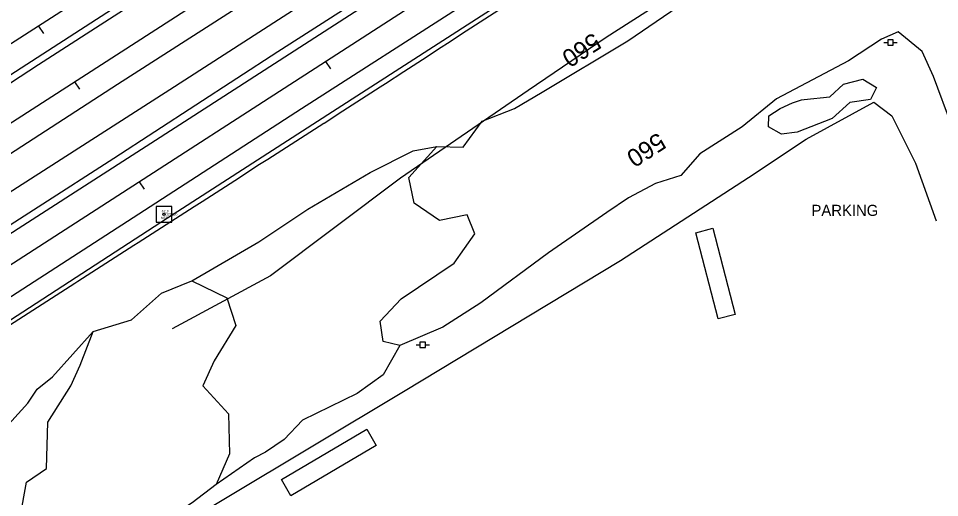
# Model space of a CAD drawing. Extents: x 1901471 to 1963503, y 756461 to 799997.
# Drawn here: x 1924910.8 to 1925326.1, y 770115 to 770331.1 of the extents above; entities that cross this region are included whole.
import ezdxf

# ---------------------------------------------------------------- set-up
doc = ezdxf.new("R2010")
doc.units = 0
for name, color, linetype in [('Default', 7, 'Continuous'), ('RD_DTM_BkLn1', 7, 'Continuous'), ('RD_EX_Bldg', 7, 'Continuous'), ('RD_EX_Fence_Other', 7, 'Continuous'), ('RD_EX_H2O', 7, 'Continuous'), ('RD_EX_Road', 7, 'Continuous'), ('RD_EX_Road_txCode', 7, 'Continuous'), ('RD_EX_UT', 7, 'Continuous'), ('RD_EX_VEG', 7, 'Continuous'), ('RD_HC_Cl', 7, 'Continuous'), ('RD_HC_Data_Tic', 7, 'Continuous'), ('RD_HC_Survey', 7, 'Continuous'), ('RD_HC_TX_Sta50', 7, 'Continuous'), ('RD_HC_txCode', 7, 'Continuous'), ('RD_SMD_Locator', 7, 'Continuous')]:
    doc.layers.add(name, color=color, linetype=linetype)

# ---------------------------------------------------------------- blocks, each defined once
blk = doc.blocks.new('PP')
at = {"layer": 'RD_EX_UT'}
for p, q in [((2.49, 2.51), (-2.51, 2.51)), ((-2.51, 2.51), (-2.51, -2.49)), ((2.49, -2.49), (2.49, 2.51)), ((-5.94, -0.05), (-2.47, -0.05)), ((-2.51, -2.49), (2.49, -2.49)), ((2.42, -0.05), (6.06, -0.05))]:
    blk.add_line(p, q, dxfattribs=at)

msp = doc.modelspace()

# ---------------------------------------------------------------- linework, layer by layer
at = {"layer": 'RD_DTM_BkLn1'}
msp.add_lwpolyline([(1924904.74, 770191.35), (1924911.06, 770195.44), (1924919.46, 770200.87), (1924927.86, 770206.3), (1924936.26, 770211.73), (1924937.6, 770212.59), (1924946.01, 770217.99), (1924954.43, 770223.39), (1924962.84, 770228.79), (1924964.76, 770230.03), (1924973.18, 770235.43), (1924981.59, 770240.84), (1924990, 770246.25), (1924993.6, 770248.56), (1925002, 770253.98), (1925010.41, 770259.4), (1925018.81, 770264.82), (1925023.2, 770267.64), (1925031.63, 770273.02), (1925040.06, 770278.4), (1925048.48, 770283.78), (1925048.67, 770283.9), (1925057.07, 770289.33), (1925065.48, 770294.75), (1925073.88, 770300.17), (1925076.24, 770301.7), (1925084.62, 770307.16), (1925092.99, 770312.62), (1925101.36, 770318.08), (1925104.28, 770319.99), (1925112.68, 770325.42), (1925121.08, 770330.85), (1925129.47, 770336.28)], dxfattribs=at)
at = {"layer": 'RD_EX_Bldg'}
for points in [[(1925223.92, 770236.41), (1925234.02, 770197.54), (1925226.35, 770195.55), (1925216.26, 770234.42)], [(1925072.15, 770138.51), (1925033.66, 770115.81), (1925029.35, 770123.12), (1925067.84, 770145.82)]]:
    msp.add_lwpolyline(points, close=True, dxfattribs=at)
at = {"layer": 'RD_EX_Fence_Other'}
msp.add_lwpolyline([(1924655.31, 770090.53), (1924722.11, 770133.43), (1924789.84, 770176.93), (1924845.47, 770213.17), (1924910.4, 770254.91), (1924979.06, 770298.99), (1925045.76, 770342.13), (1925091.2, 770371.43), (1925165.92, 770419.34), (1925232.64, 770462.64), (1925291.04, 770500.39), (1925352.92, 770540.3), (1925416.95, 770581.64), (1925461.07, 770610.08), (1925515.69, 770645.54), (1925555.1, 770671.34), (1925519.26, 770652.66)], dxfattribs=at)
at = {"layer": 'RD_EX_H2O'}
for points in [[(1925409.94, 770595.16), (1925365.69, 770565.28), (1925312.1, 770529.32), (1925255.5, 770494.57), (1925199.33, 770459.29), (1925148.39, 770425.24), (1925083.91, 770384.26), (1925026.09, 770346.6), (1924955.48, 770301.27), (1924890.35, 770259.23), (1924813.74, 770209.29), (1924786.42, 770191.74), (1924767.84, 770179.31)], [(1925220.16, 770352.22), (1925199.06, 770337.42), (1925175.79, 770322.44), (1925140.58, 770298.64), (1925083, 770259.05), (1925024.46, 770214.99), (1924980.07, 770191.11)]]:
    msp.add_lwpolyline(points, dxfattribs=at)
at = {"layer": 'RD_EX_Road'}
for points in [[(1926223, 771049.97), (1926143.15, 770997.31), (1926064.43, 770945.88), (1926002.72, 770905.6), (1925934.41, 770860.93), (1925868.72, 770818.3), (1925811.96, 770781.2), (1925739.96, 770734.47), (1925653.34, 770677.71), (1925568.23, 770622.42), (1925496.04, 770575.56), (1925426.37, 770530.5), (1925358.66, 770486.71), (1925295.26, 770445.82), (1925227.73, 770402.27), (1925165.92, 770362.19), (1925117.28, 770330.75), (1925052.43, 770288.96), (1924977.95, 770240.94), (1924898.06, 770189.17), (1924816.76, 770136.89), (1924743.06, 770089.15)], [(1924652.75, 770141.35), (1924732.82, 770193.11), (1924815.49, 770246.38), (1924890.19, 770294.74), (1924979.53, 770352.49), (1925066.9, 770408.65), (1925124.59, 770446), (1925183.7, 770484.18), (1925248.46, 770526.3), (1925312.97, 770567.89), (1925379.02, 770610.53)], [(1924686.81, 770159.37), (1924761.99, 770207.77), (1924840.93, 770258.7), (1924919.83, 770310.25), (1924994.41, 770358.45), (1925069.4, 770406.69), (1925103.41, 770428.62), (1925162.17, 770466.43), (1925215.49, 770500.75), (1925275.68, 770539.88), (1925331.52, 770575.69)], [(1924677.39, 770089.97), (1924746.82, 770134.83), (1924819.03, 770181.13), (1924885.47, 770224.12), (1924953.75, 770268.07), (1925027.69, 770316.09), (1925095.73, 770359.68), (1925125.45, 770378.94), (1925191.43, 770421.62), (1925256.72, 770463.51), (1925308.31, 770497.06), (1925371.84, 770538.08)], [(1924655.2, 770071.53), (1924743.67, 770128.5), (1924825.35, 770181.2), (1924897.4, 770227.84), (1924987.74, 770285.96), (1925098.55, 770357.5), (1925173.3, 770405.87), (1925225.85, 770439.69), (1925281.74, 770475.88), (1925339.97, 770513.48)], [(1925361.78, 770498.94), (1925296.57, 770456.84), (1925230.05, 770413.72), (1925163.02, 770370.5), (1925112.48, 770337.84), (1925038.44, 770290.23), (1924965.12, 770242.85), (1924895.26, 770197.64), (1924823.12, 770151.15), (1924747.6, 770102.59)], [(1924942.79, 769996.92), (1924937.15, 770017.47), (1924923.91, 770064.3), (1924928.12, 770067.84), (1924963.24, 770090.24), (1925084.42, 770162.87), (1925182.27, 770221.89), (1925239.93, 770259.36), (1925266, 770276.66), (1925296.52, 770293.31), (1925304.56, 770287.09), (1925315.31, 770265.75), (1925324.56, 770239.75)]]:
    msp.add_lwpolyline(points, dxfattribs=at)
at = {"layer": 'RD_EX_VEG'}
for points in [[(1925331.62, 770282.67), (1925323.3, 770304.87), (1925318.29, 770316.2), (1925307.5, 770325.06), (1925299.96, 770321.78), (1925285.02, 770311.99), (1925252.57, 770294.8), (1925237.14, 770282.23), (1925217.95, 770270.06), (1925209.4, 770260.17), (1925197.96, 770256.67), (1925185.87, 770250.11), (1925176.02, 770243.6), (1925149.79, 770225.38), (1925119.33, 770202.83), (1925102.1, 770191.88), (1925082.71, 770183.57), (1925075.23, 770185.35), (1925073.89, 770194.53), (1925083.43, 770204.54), (1925107.26, 770220.76), (1925116.58, 770233.92), (1925113.06, 770242.45), (1925100.61, 770239.96), (1925089.24, 770247.8), (1925086.76, 770259.39), (1925099.38, 770273.36), (1925111.35, 770272.97), (1925119.93, 770284.81), (1925134.41, 770290.45), (1925146.89, 770297.85), (1925185.54, 770320.97), (1925217.66, 770343.05)], [(1924988.92, 770212.75), (1925019.16, 770230.33), (1925041.34, 770245.02), (1925069.42, 770261.62), (1925088.82, 770271.32), (1925099.38, 770273.36)], [(1924721.55, 770039.17), (1924749.52, 770059.32), (1924800.21, 770091.05), (1924826.62, 770108.68), (1924854.18, 770122.2), (1924862.78, 770125.6), (1924872.96, 770119.44), (1924883.79, 770113.34), (1924893.82, 770120.04), (1924900.94, 770132.01), (1924903.44, 770144.77), (1924915.03, 770157.6), (1924919.3, 770163.85), (1924926.19, 770169.47), (1924944.5, 770189.89)], [(1925082.71, 770183.57), (1925075.18, 770170.3), (1925063.46, 770161.88), (1925038.92, 770149.88), (1925030.66, 770141.17), (1925022.26, 770135.48), (1925017.27, 770132.92), (1924999.95, 770120.85)]]:
    msp.add_lwpolyline(points, dxfattribs=at)
for points in [[(1925265.01, 770294.45), (1925276.61, 770295.77), (1925282.76, 770301.49), (1925291.56, 770303.64), (1925297.68, 770299.85), (1925294.93, 770294.58), (1925285.66, 770293.17), (1925277.68, 770285.93), (1925261.95, 770279.84), (1925254.89, 770278.81), (1925249.01, 770282.22), (1925249.13, 770287.21), (1925254.22, 770290.49), (1925259.79, 770293.02), (1925263.82, 770294.38)], [(1924944.99, 770089.6), (1924927.22, 770094.36), (1924911.66, 770106.18), (1924914.43, 770121.86), (1924923.51, 770128.14), (1924924.1, 770149.03), (1924934.4, 770165.38), (1924938.65, 770174.73), (1924944.5, 770189.89), (1924961.78, 770195.17), (1924975.3, 770207.12), (1924988.92, 770212.75), (1925004.7, 770205.04), (1925008.9, 770192.61), (1924999.11, 770176.58), (1924993.89, 770165.43), (1925005.5, 770152.74), (1925006.04, 770134.77), (1924999.95, 770120.85), (1924989.13, 770112.63), (1924969.29, 770099.73), (1924958.24, 770094.14), (1924950.89, 770091.51), (1924946.68, 770089.95)]]:
    msp.add_lwpolyline(points, close=True, dxfattribs=at)
at = {"layer": 'RD_HC_Cl'}
for p, q in [((1926729.52, 771495.93), (1917217.27, 765354.92)), ((1926745.76, 771470.78), (1917232.23, 765328.83)), ((1925391.98, 770532.94), (1917300.19, 765307.31))]:
    msp.add_line(p, q, dxfattribs=at)
at = {"layer": 'RD_HC_Data_Tic'}
for p, q in [((1924919.87, 770327.64), (1924922.04, 770324.28)), ((1925049.29, 770311.64), (1925051.46, 770308.28)), ((1924936.12, 770302.47), (1924938.29, 770299.11)), ((1924965.29, 770257.39), (1924967.46, 770254.03))]:
    msp.add_line(p, q, dxfattribs=at)
at = {"layer": 'RD_HC_Survey'}
msp.add_lwpolyline([(1924979.99, 770246.21), (1924972.92, 770246.21), (1924972.92, 770239.14), (1924979.99, 770239.14)], close=True, dxfattribs=at)
msp.add_circle((1924976.45, 770242.68), 0.5, dxfattribs=at)
at = {"layer": 'RD_SMD_Locator'}
msp.add_circle((1924976.45, 770242.68), 0.001, dxfattribs=at)

# ---------------------------------------------------------------- block references
at = {"layer": 'Default', "xscale": 0.5039370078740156, "yscale": 0.5039370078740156}
for p in [(1925304, 770320.21), (1925093.08, 770183.87)]:
    msp.add_blockref('PP', p, dxfattribs=at)

# ---------------------------------------------------------------- texts
at = {"layer": 'RD_EX_Road'}
msp.add_text('PARKING', height=5, dxfattribs=at).set_placement((1925268.36, 770242.01))
at = {"layer": 'RD_EX_Road_txCode'}
msp.add_text('397.350', height=1, dxfattribs=at).set_placement((1924977.45, 770242.18))
at = {"layer": 'RD_HC_TX_Sta50'}
for rotation, p in [(212.8464, (1925170.06, 770324.95)), (212.8542, (1925199.23, 770279.9))]:
    msp.add_text('560', height=8, rotation=rotation, dxfattribs=at).set_placement(p)
at = {"layer": 'RD_HC_txCode'}
for s, p in [('MSC', (1924975.14, 770240.68)), ('8113', (1924975.39, 770243.68))]:
    msp.add_text(s, height=1, dxfattribs=at).set_placement(p)

doc.saveas('drawing.dxf')
